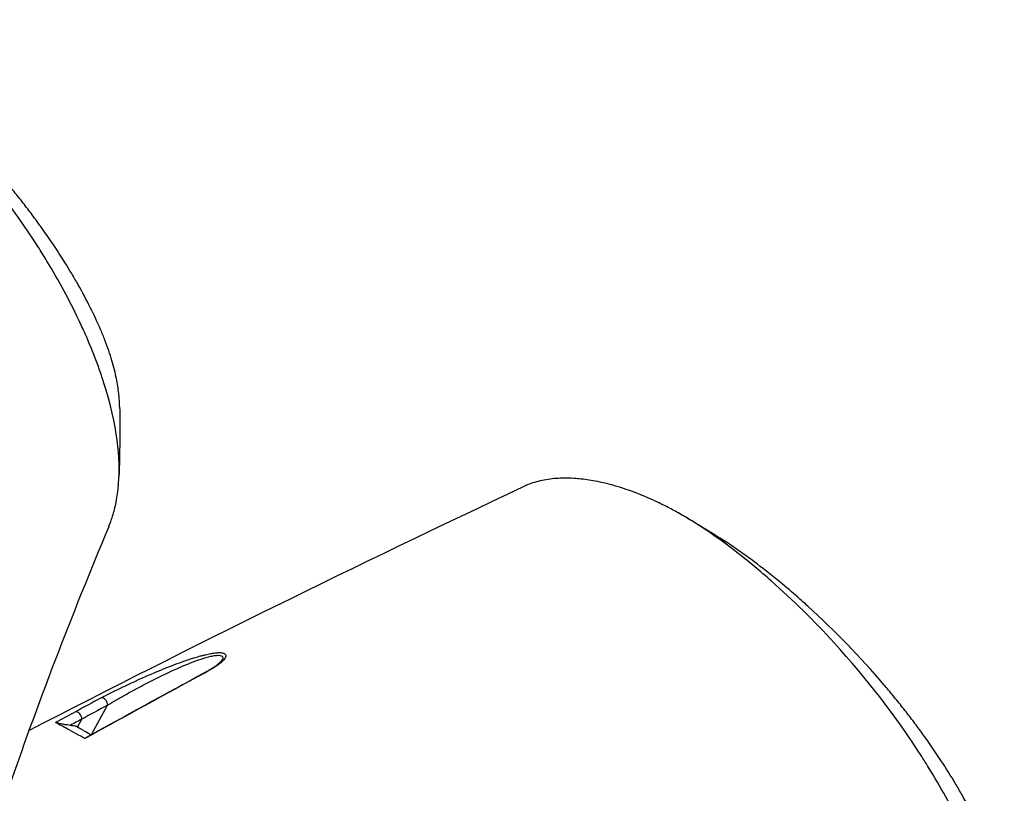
# Model space of a CAD drawing. Header units: millimetres. Extents: x 0 to 4378, y 0 to 2376.
# Tile 322 of 324: x 2673 to 2760, y 1911 to 1979. Entities that reach past the tile are written whole.
import ezdxf

# ---------------------------------------------------------------- set-up
doc = ezdxf.new("R2010")
doc.units = ezdxf.units.MM
doc.header["$LTSCALE"] = 0.2
doc.layers.add('01_Object Line', color=4, linetype='Continuous')

# ---------------------------------------------------------------- blocks, each defined once
blk = doc.blocks.new('A$C7c2cc22e_1')
for p, q in [((180.512, 888.336), (180.512, 888.336)), ((168.949, 881.744), (170.381, 884.351)), ((167.577, 882.475), (167.967, 882.25)), ((167.705, 882.401), (168.097, 883.115)), ((168.895, 881.714), (168.888, 881.718)), ((168.926, 881.696), (168.926, 881.696)), ((168.927, 881.696), (168.927, 881.696)), ((168.451, 881.433), (168.451, 881.433))]:
    blk.add_line(p, q)
for centre, major_axis, ratio, start_param, end_param in [((211.357, 861.553), (-1.496, 41.655), 0.767694, 5.786682, 5.852422), ((144.645, 118.451), (435.313, 800.982), 0.572302, 0.719728, 0.72334), ((150.621, 108.489), (434.089, 810.828), 0.577163, 0.716886, 0.720464), ((170.021, 884.544), (-0.237, 0.44), 0.615624, 3.963437, 6.144097), ((144.236, 101.97), (444.564, 818.233), 0.57237, 0.723269, 0.725998), ((167.737, 883.308), (-0.239, 0.439), 0.6137, 3.961397, 6.133418), ((150.313, 94.986), (441.655, 824.96), 0.577163, 0.720458, 0.722055)]:
    blk.add_ellipse(centre, major_axis=major_axis, ratio=ratio, start_param=start_param, end_param=end_param)
for points, knots in [([(170.48, 900.155), (170.481, 900.158), (170.482, 900.161), (170.535, 900.286), (170.584, 900.41), (170.678, 900.663), (170.727, 900.803), (170.837, 901.134), (170.898, 901.336), (170.972, 901.609), (170.99, 901.68), (171.073, 902.012), (171.132, 902.288), (171.263, 903.024), (171.322, 903.497), (171.517, 906.142), (171.274, 909.07), (169.968, 913.168), (169.903, 913.369), (169.762, 913.784), (169.69, 913.992), (169.545, 914.398), (169.471, 914.599), (169.093, 915.606), (168.759, 916.421), (168.209, 917.665), (168.017, 918.084), (167.006, 920.21), (166.065, 921.948), (164.748, 924.124), (164.481, 924.554), (161.975, 928.485), (159.339, 931.903), (154.657, 937.025), (152.778, 938.872), (149.903, 941.41), (148.94, 942.212), (147.015, 943.716), (146.037, 944.429), (145.074, 945.075)], [0.717541, 0.717541, 0.717541, 0.717541, 0.718212, 0.718212, 0.74576, 0.74576, 0.776284, 0.776284, 0.820204, 0.820204, 0.834927, 0.834927, 0.896521, 0.896521, 0.995652, 0.995652, 1.428405, 1.428405, 1.450296, 1.450296, 1.471663, 1.471663, 1.492327, 1.492327, 1.574835, 1.574835, 1.616316, 1.616316, 1.784634, 1.784634, 1.826029, 1.826029, 2.164003, 2.164003, 2.373598, 2.373598, 2.479923, 2.479923, 2.586935, 2.586935, 2.586935, 2.586935]), ([(171.447, 910.797), (171.446, 910.93), (171.441, 911.064), (171.426, 911.367), (171.414, 911.537), (171.391, 911.792), (171.382, 911.88), (171.324, 912.395), (171.252, 912.838), (171.111, 913.533), (171.055, 913.785), (170.922, 914.317), (170.846, 914.595), (170.676, 915.166), (170.582, 915.461), (170.374, 916.065), (170.261, 916.372), (170.022, 916.989), (169.895, 917.3), (169.212, 918.898), (168.545, 920.231), (167.588, 921.924), (167.398, 922.252), (166.793, 923.266), (166.36, 923.957), (165.444, 925.351), (164.961, 926.054), (164.209, 927.103), (163.955, 927.449), (163.439, 928.139), (163.178, 928.482), (162.649, 929.163), (162.378, 929.506), (161.827, 930.188), (161.54, 930.537), (161.129, 931.028), (160.996, 931.186), (158.764, 933.808), (156.478, 936.167), (153.822, 938.578), (153.526, 938.842), (152.711, 939.558), (152.189, 940.002), (150.888, 941.077), (150.106, 941.693), (148.935, 942.568), (148.545, 942.851), (147.769, 943.398), (147.383, 943.663), (146.998, 943.918)], [1.308609, 1.308609, 1.308609, 1.308609, 1.384705, 1.384705, 1.477831, 1.477831, 1.526561, 1.526561, 1.759973, 1.759973, 1.890971, 1.890971, 2.029156, 2.029156, 2.171186, 2.171186, 2.316283, 2.316283, 2.460898, 2.460898, 3.049329, 3.049329, 3.189055, 3.189055, 3.478614, 3.478614, 3.769885, 3.769885, 3.913253, 3.913253, 4.056001, 4.056001, 4.19686, 4.19686, 4.341119, 4.341119, 4.411312, 4.411312, 5.498875, 5.498875, 5.634552, 5.634552, 5.872375, 5.872375, 6.229939, 6.229939, 6.408513, 6.408513, 6.587137, 6.587137, 6.587137, 6.587137]), ([(219.11, 902.321), (218.809, 902.464), (218.511, 902.599), (218.216, 902.726), (217.887, 902.867), (217.563, 902.999), (217.243, 903.122), (216.922, 903.246), (216.604, 903.36), (216.291, 903.466), (215.976, 903.572), (215.666, 903.67), (215.359, 903.759), (214.746, 903.938), (214.148, 904.083), (213.566, 904.193), (213.083, 904.285), (212.611, 904.353), (212.151, 904.398), (212.058, 904.406), (211.967, 904.414), (211.876, 904.421), (211.33, 904.463), (210.805, 904.47), (210.304, 904.443), (209.8, 904.415), (209.318, 904.353), (208.86, 904.256), (208.401, 904.159), (207.967, 904.026), (207.556, 903.859), (207.444, 903.813), (207.334, 903.765), (207.226, 903.714)], [0, 0, 0, 0, 0.0296065, 0.0296065, 0.0296065, 0.0625552, 0.0625552, 0.0625552, 0.0956223, 0.0956223, 0.0956223, 0.1287583, 0.1287583, 0.1287583, 0.1950345, 0.1950345, 0.1950345, 0.25, 0.25, 0.25, 0.2609996, 0.2609996, 0.2609996, 0.3271356, 0.3271356, 0.3271356, 0.3936018, 0.3936018, 0.3936018, 0.4600955, 0.4600955, 0.4600955, 0.4782522, 0.4782522, 0.4782522, 0.4782522]), ([(223.351, 899.882), (223.332, 899.894), (223.309, 899.91), (223.261, 899.942), (223.238, 899.957), (223.17, 900.002), (223.125, 900.032), (222.99, 900.122), (222.9, 900.181), (222.63, 900.356), (222.451, 900.47), (221.914, 900.806), (221.557, 901.021), (220.848, 901.429), (220.497, 901.621), (219.973, 901.895), (219.8, 901.984), (219.54, 902.113), (219.454, 902.156), (219.325, 902.219), (219.282, 902.239), (219.218, 902.27), (219.196, 902.28), (219.15, 902.303), (219.128, 902.313), (219.11, 902.321)], [0.000006, 0.000006, 0.000006, 0.000006, 0.0077656, 0.0077656, 0.0144608, 0.0144608, 0.0278513, 0.0278513, 0.0546324, 0.0546324, 0.1081958, 0.1081958, 0.2151263, 0.2151263, 0.321952, 0.321952, 0.3753541, 0.3753541, 0.4020519, 0.4020519, 0.4154008, 0.4154008, 0.4220656, 0.4220656, 0.4297877, 0.4297877, 0.4297877, 0.4297877]), ([(248.756, 854.962), (248.758, 854.964), (248.759, 854.967), (248.811, 855.093), (248.86, 855.217), (248.955, 855.47), (249.004, 855.61), (249.114, 855.941), (249.175, 856.143), (249.249, 856.416), (249.267, 856.487), (249.35, 856.819), (249.409, 857.095), (249.54, 857.831), (249.599, 858.304), (249.794, 860.949), (249.551, 863.877), (248.245, 867.975), (248.179, 868.175), (248.039, 868.591), (247.967, 868.799), (247.821, 869.205), (247.748, 869.406), (247.369, 870.413), (247.036, 871.228), (246.486, 872.472), (246.294, 872.891), (245.283, 875.017), (244.342, 876.755), (243.024, 878.931), (242.757, 879.361), (240.252, 883.292), (237.616, 886.71), (232.933, 891.832), (231.055, 893.679), (228.18, 896.217), (227.217, 897.019), (225.292, 898.523), (224.314, 899.235), (223.351, 899.882)], [0.717541, 0.717541, 0.717541, 0.717541, 0.718212, 0.718212, 0.74576, 0.74576, 0.776284, 0.776284, 0.820204, 0.820204, 0.834927, 0.834927, 0.896521, 0.896521, 0.995652, 0.995652, 1.428405, 1.428405, 1.450296, 1.450296, 1.471663, 1.471663, 1.492327, 1.492327, 1.574835, 1.574835, 1.616316, 1.616316, 1.784634, 1.784634, 1.826029, 1.826029, 2.164003, 2.164003, 2.373598, 2.373598, 2.479923, 2.479923, 2.586935, 2.586935, 2.586935, 2.586935]), ([(249.724, 865.604), (249.722, 865.737), (249.718, 865.871), (249.703, 866.174), (249.691, 866.344), (249.667, 866.599), (249.658, 866.687), (249.6, 867.202), (249.529, 867.645), (249.388, 868.34), (249.331, 868.591), (249.199, 869.124), (249.123, 869.402), (248.953, 869.973), (248.858, 870.268), (248.651, 870.872), (248.538, 871.179), (248.299, 871.795), (248.171, 872.107), (247.488, 873.705), (246.821, 875.038), (245.864, 876.731), (245.674, 877.059), (245.07, 878.073), (244.637, 878.764), (243.721, 880.158), (243.238, 880.861), (242.485, 881.91), (242.232, 882.256), (241.716, 882.946), (241.454, 883.289), (240.926, 883.97), (240.654, 884.313), (240.104, 884.995), (239.817, 885.344), (239.406, 885.835), (239.273, 885.993), (237.041, 888.615), (234.755, 890.974), (232.099, 893.385), (231.803, 893.649), (230.987, 894.365), (230.466, 894.809), (229.165, 895.884), (228.382, 896.5), (227.211, 897.375), (226.822, 897.657), (226.046, 898.205), (225.66, 898.47), (225.275, 898.725)], [1.308609, 1.308609, 1.308609, 1.308609, 1.384705, 1.384705, 1.477831, 1.477831, 1.526561, 1.526561, 1.759973, 1.759973, 1.890971, 1.890971, 2.029156, 2.029156, 2.171186, 2.171186, 2.316283, 2.316283, 2.460898, 2.460898, 3.049329, 3.049329, 3.189055, 3.189055, 3.478614, 3.478614, 3.769885, 3.769885, 3.913253, 3.913253, 4.056001, 4.056001, 4.19686, 4.19686, 4.341119, 4.341119, 4.411312, 4.411312, 5.498875, 5.498875, 5.634552, 5.634552, 5.872375, 5.872375, 6.229939, 6.229939, 6.408513, 6.408513, 6.587137, 6.587137, 6.587137, 6.587137]), ([(169.823, 885), (170.077, 885.136), (170.363, 885.285), (170.66, 885.436), (170.964, 885.589), (171.278, 885.744), (171.575, 885.887), (171.587, 885.893), (171.599, 885.899), (171.61, 885.904), (171.911, 886.049), (172.227, 886.199), (172.545, 886.346), (172.857, 886.491), (173.172, 886.634), (173.48, 886.771), (173.501, 886.78), (173.522, 886.789), (173.542, 886.799), (173.888, 886.952), (174.222, 887.097), (174.566, 887.243), (174.818, 887.349), (175.077, 887.457), (175.346, 887.566), (175.437, 887.602), (175.526, 887.638), (175.615, 887.673), (175.851, 887.767), (176.082, 887.857), (176.308, 887.943), (176.62, 888.061), (176.89, 888.159), (177.214, 888.271), (177.39, 888.332), (177.551, 888.386), (177.715, 888.439), (177.853, 888.484), (177.992, 888.528), (178.142, 888.574), (178.307, 888.623), (178.465, 888.669), (178.617, 888.71), (178.66, 888.722), (178.699, 888.732), (178.739, 888.743), (178.84, 888.769), (178.936, 888.794), (179.055, 888.822), (179.218, 888.861), (179.372, 888.893), (179.516, 888.919), (179.576, 888.93), (179.63, 888.939), (179.683, 888.948), (179.756, 888.959), (179.83, 888.97), (179.917, 888.98), (179.98, 888.987), (180.038, 888.992), (180.093, 888.996), (180.222, 889.004), (180.332, 889.005), (180.434, 888.997), (180.497, 888.992), (180.556, 888.983), (180.612, 888.97), (180.639, 888.963), (180.664, 888.955), (180.687, 888.947), (180.753, 888.922), (180.802, 888.888), (180.832, 888.846), (180.862, 888.804), (180.872, 888.754), (180.864, 888.7), (180.863, 888.696), (180.863, 888.693), (180.862, 888.689), (180.853, 888.639), (180.829, 888.581), (180.79, 888.52), (180.726, 888.418), (180.624, 888.308), (180.519, 888.211), (180.483, 888.178), (180.443, 888.144), (180.401, 888.108), (180.242, 887.976), (180.042, 887.833), (179.846, 887.706), (179.826, 887.693), (179.806, 887.68), (179.786, 887.668), (179.729, 887.631), (179.668, 887.593), (179.607, 887.557), (179.552, 887.524), (179.498, 887.491), (179.446, 887.461), (179.437, 887.456), (179.428, 887.451), (179.419, 887.446), (179.299, 887.376), (179.18, 887.311), (179.019, 887.224)], [0, 0, 0, 0, 0.06061, 0.06061, 0.06061, 0.122541, 0.122541, 0.122541, 0.125, 0.125, 0.125, 0.18804, 0.18804, 0.18804, 0.25, 0.25, 0.25, 0.254168, 0.254168, 0.254168, 0.323919, 0.323919, 0.323919, 0.375, 0.375, 0.375, 0.39207, 0.39207, 0.39207, 0.4375, 0.4375, 0.4375, 0.5, 0.5, 0.5, 0.533908, 0.533908, 0.533908, 0.5625, 0.5625, 0.5625, 0.59375, 0.59375, 0.59375, 0.602455, 0.602455, 0.602455, 0.625, 0.625, 0.625, 0.65625, 0.65625, 0.65625, 0.669312, 0.669312, 0.669312, 0.6875, 0.6875, 0.6875, 0.700546, 0.700546, 0.700546, 0.731289, 0.731289, 0.731289, 0.75, 0.75, 0.75, 0.759109, 0.759109, 0.759109, 0.785061, 0.785061, 0.785061, 0.81088, 0.81088, 0.81088, 0.8125, 0.8125, 0.8125, 0.835978, 0.835978, 0.835978, 0.875, 0.875, 0.875, 0.888263, 0.888263, 0.888263, 0.9375, 0.9375, 0.9375, 0.942362, 0.942362, 0.942362, 0.956225, 0.956225, 0.956225, 0.96875, 0.96875, 0.96875, 0.970886, 0.970886, 0.970886, 1, 1, 1, 1]), ([(170.381, 884.351), (170.627, 884.503), (170.889, 884.659), (171.163, 884.818), (171.436, 884.978), (171.721, 885.14), (172.016, 885.305), (172.311, 885.47), (172.614, 885.636), (172.919, 885.8), (173.225, 885.965), (173.535, 886.128), (173.848, 886.29), (174.162, 886.453), (174.479, 886.614), (174.8, 886.774), (175.121, 886.933), (175.449, 887.092), (175.774, 887.244), (176.426, 887.549), (177.074, 887.837), (177.72, 888.092), (178.044, 888.219), (178.36, 888.335), (178.666, 888.436), (178.971, 888.537), (179.267, 888.624), (179.531, 888.682), (179.663, 888.711), (179.789, 888.734), (179.905, 888.748), (180.021, 888.763), (180.124, 888.769), (180.214, 888.766), (180.304, 888.763), (180.381, 888.751), (180.44, 888.729), (180.498, 888.708), (180.54, 888.677), (180.564, 888.638), (180.587, 888.599), (180.593, 888.552), (180.582, 888.498), (180.572, 888.449), (180.548, 888.394), (180.512, 888.336)], [0, 0, 0, 0, 0.0645641, 0.0645641, 0.0645641, 0.1291281, 0.1291281, 0.1291281, 0.1936922, 0.1936922, 0.1936922, 0.2582563, 0.2582563, 0.2582563, 0.3228204, 0.3228204, 0.3228204, 0.3873844, 0.3873844, 0.3873844, 0.5165126, 0.5165126, 0.5165126, 0.5810767, 0.5810767, 0.5810767, 0.6456407, 0.6456407, 0.6456407, 0.6779228, 0.6779228, 0.6779228, 0.7102048, 0.7102048, 0.7102048, 0.7424869, 0.7424869, 0.7424869, 0.7747689, 0.7747689, 0.7747689, 0.8070509, 0.8070509, 0.8070509, 0.8367147, 0.8367147, 0.8367147, 0.8367147]), ([(178.913, 887.204), (179.281, 887.403), (179.626, 887.605), (180.056, 887.903), (180.19, 888.007), (180.408, 888.201), (180.488, 888.297), (180.512, 888.336)], [0, 0, 0, 0, 0.1540517, 0.1540517, 0.2386667, 0.2386667, 0.329116, 0.329116, 0.329116, 0.329116]), ([(167.061, 882.55), (166.989, 882.56), (166.895, 882.575), (166.687, 882.61), (166.57, 882.63), (166.352, 882.671), (166.265, 882.688), (166.119, 882.718), (166.06, 882.731), (165.969, 882.752), (165.93, 882.761), (165.867, 882.776), (165.843, 882.783), (165.812, 882.792), (165.803, 882.795), (165.788, 882.8), (165.783, 882.802), (165.78, 882.804)], [0.000232, 0.000232, 0.000232, 0.000232, 0.0359808, 0.0359808, 0.0704873, 0.0704873, 0.0988763, 0.0988763, 0.1227668, 0.1227668, 0.1415958, 0.1415958, 0.1576899, 0.1576899, 0.1672569, 0.1672569, 0.176809, 0.176809, 0.176809, 0.176809]), ([(168.378, 881.392), (167.9, 881.647), (167.314, 881.979), (166.44, 882.454), (166.046, 882.65), (165.78, 882.804)], [0.0000029, 0.0000029, 0.0000029, 0.0000029, 0.3832328, 0.3832328, 0.6375563, 0.6375563, 0.6375563, 0.6375563]), ([(167.575, 882.474), (167.49, 882.486), (167.404, 882.499), (167.232, 882.524), (167.146, 882.537), (167.061, 882.55)], [-0.08689932, -0.08689932, -0.08689932, -0.08689932, -0.04352603, -0.04352603, -0.00023242, -0.00023242, -0.00023242, -0.00023242]), ([(168.895, 881.714), (168.885, 881.72), (168.875, 881.726), (168.866, 881.731), (168.635, 881.866), (168.434, 881.984), (168.252, 882.088), (168.247, 882.091), (168.242, 882.094), (168.237, 882.097), (167.951, 882.261), (167.729, 882.381), (167.575, 882.474)], [0.2376651, 0.2376651, 0.2376651, 0.2376651, 0.2496691, 0.2496691, 0.2496691, 0.5366951, 0.5366951, 0.5366951, 0.5448948, 0.5448948, 0.5448948, 1, 1, 1, 1]), ([(168.378, 881.392), (168.367, 881.398), (168.361, 881.403), (168.356, 881.412), (168.357, 881.416), (168.362, 881.42), (168.363, 881.42), (168.364, 881.421)], [0, 0, 0, 0, 0.00895126, 0.00895126, 0.01944765, 0.01944765, 0.0212621, 0.0212621, 0.0212621, 0.0212621])]:
    blk.add_open_spline(points, degree=3, knots=knots)
for points in [[(171.447, 910.797), (171.472, 908.84), (171.468, 906.726), (171.39, 904.565)], [(163.413, 882.104), (177.882, 889.583), (192.459, 896.769), (207.226, 903.714)], [(220.812, 901.446), (222.239, 900.652), (223.654, 899.787), (225.052, 898.872)], [(170.48, 900.155), (167.179, 892.308), (164.142, 884.369), (161.46, 876.54)], [(225.266, 898.731), (225.195, 898.778), (225.123, 898.825), (225.052, 898.872)], [(168.364, 881.421), (171.884, 883.369), (175.404, 885.297), (178.923, 887.204)], [(179.019, 887.224), (175.472, 885.301), (171.925, 883.357), (168.378, 881.392)], [(178.923, 887.204), (178.952, 887.219), (178.985, 887.227), (179.019, 887.224)]]:
    blk.add_open_spline(points, degree=3)

msp = doc.modelspace()

# ---------------------------------------------------------------- block references
at = {"layer": '01_Object Line'}
msp.add_blockref('A$C7c2cc22e_1', (2510.212, 1034.021), dxfattribs=at)

doc.saveas('drawing.dxf')
